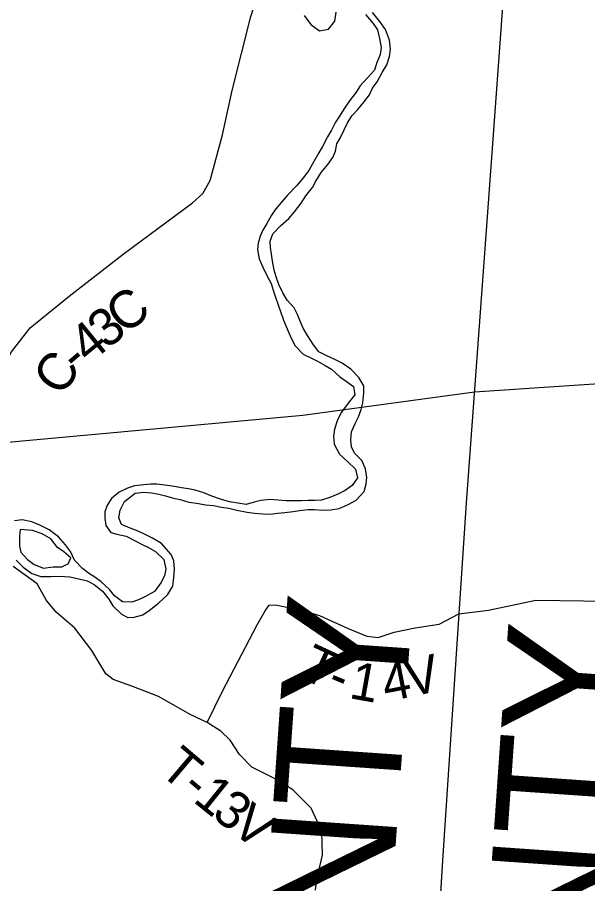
# Model space of a CAD drawing. Extents: x -15 to 405, y -40 to 87.
# Drawn here: x -14.23 to -13.367, y 18.029 to 19.341 of the extents above; entities that cross this region are included whole.
import ezdxf

# ---------------------------------------------------------------- set-up
doc = ezdxf.new("R2010")
doc.units = 0
for name, color, linetype in [('GM_P_State_Alignment', 7, 'Continuous'), ('GM_P_State_Location', 7, 'Continuous'), ('GM_X_Minor_Lake', 7, 'Continuous'), ('GM_X_Minor_River', 7, 'Continuous'), ('GM_X_State_Location', 7, 'Continuous'), ('GM_X_State_Route', 7, 'Continuous'), ('GM_X_Township_Road', 7, 'Continuous'), ('GM_X_Township_Text', 7, 'Continuous')]:
    doc.layers.add(name, color=color, linetype=linetype)

msp = doc.modelspace()

# ---------------------------------------------------------------- linework, layer by layer
at = {"layer": 'GM_P_State_Location'}
for points in [[(-13.7788, 18.0194), (-13.7766, 18.0361), (-13.7684, 18.0721), (-13.7693, 18.1085), (-13.7853, 18.1434), (-13.8131, 18.1714), (-13.8397, 18.188), (-13.8754, 18.2057), (-13.8936, 18.2246), (-13.9081, 18.2462), (-13.9222, 18.2598), (-13.9427, 18.273), (-13.9677, 18.2847), (-14.0163, 18.3127), (-14.0566, 18.3281), (-14.085, 18.3383), (-14.096, 18.3466), (-14.1174, 18.3822), (-14.1429, 18.4158), (-14.1714, 18.44), (-14.1862, 18.4578), (-14.2003, 18.4832), (-14.2364, 18.5093)], [(-13.9427, 18.273), (-13.9197, 18.3205), (-13.867, 18.4211), (-13.8549, 18.4423), (-13.8489, 18.4507), (-13.8394, 18.4515), (-13.7981, 18.4425), (-13.7726, 18.435), (-13.7294, 18.4153), (-13.7009, 18.4037), (-13.6838, 18.4018), (-13.6596, 18.4098), (-13.6278, 18.4167), (-13.5918, 18.4218), (-13.5618, 18.4375)], [(-13.5618, 18.4375), (-13.5169, 18.4433), (-13.4451, 18.4585), (-13.3369, 18.4567), (-13.3092, 18.4396), (-13.2606, 18.4336), (-13.1914, 18.4283), (-13.1128, 18.4348), (-13.0741, 18.4401)]]:
    msp.add_lwpolyline(points, dxfattribs=at)
at = {"layer": 'GM_X_State_Location'}
for points in [[(-13.5383, 18.7737), (-13.2664, 18.7922), (-13.2356, 18.7961), (-13.1291, 18.8095), (-13.0589, 18.8305), (-13.0032, 18.859), (-12.9589, 18.8925), (-12.8767, 18.9621), (-12.6986, 19.1192), (-12.6289, 19.1736), (-12.558, 19.2234), (-12.2933, 19.3861)], [(-15.0623, 18.6025), (-15.0471, 18.6112), (-14.9556, 18.6354), (-14.8869, 18.6393), (-14.707, 18.6557), (-14.4391, 18.6802), (-14.2674, 18.6958), (-13.7979, 18.7385), (-13.5383, 18.7737)]]:
    msp.add_lwpolyline(points, dxfattribs=at)
at = {"layer": 'GM_X_State_Route'}
for p, q in [((-13.4934, 19.3859), (-13.5188, 19.0388)), ((-13.5188, 19.0388), (-13.5506, 18.6057)), ((-13.5506, 18.6057), (-13.5866, 18.0641)), ((-13.5866, 18.0641), (-13.6254, 17.4098))]:
    msp.add_line(p, q, dxfattribs=at)
at = {"layer": 'GM_X_Township_Road'}
for points in [[(-13.7029, 19.3456), (-13.6916, 19.332), (-13.6851, 19.3221), (-13.6817, 19.3092), (-13.6794, 19.2955), (-13.681, 19.2849), (-13.6863, 19.2712), (-13.6897, 19.261), (-13.7008, 19.2492), (-13.711, 19.2371), (-13.7171, 19.2276), (-13.7274, 19.2147), (-13.7361, 19.2022), (-13.7426, 19.1916), (-13.7487, 19.1821), (-13.7548, 19.1704), (-13.7605, 19.1601), (-13.7681, 19.1453), (-13.7738, 19.1358), (-13.7814, 19.1229), (-13.789, 19.1093), (-13.7974, 19.0979), (-13.8069, 19.0862), (-13.8213, 19.0717), (-13.8304, 19.0611), (-13.8388, 19.0509), (-13.8456, 19.0414), (-13.8525, 19.0289), (-13.8586, 19.019), (-13.8624, 19.0095), (-13.8654, 18.9989), (-13.8666, 18.9894), (-13.8639, 18.9754), (-13.8583, 18.9629), (-13.8518, 18.9492), (-13.8461, 18.9378), (-13.8427, 18.928), (-13.8389, 18.9158), (-13.8355, 18.9059), (-13.8317, 18.8957), (-13.8272, 18.8824), (-13.8219, 18.8691), (-13.8158, 18.8551), (-13.8098, 18.8437), (-13.7976, 18.8312), (-13.7847, 18.8251), (-13.7749, 18.8201), (-13.7639, 18.8137), (-13.7544, 18.8084), (-13.7426, 18.797), (-13.7305, 18.7886), (-13.721, 18.7818), (-13.7191, 18.7696), (-13.7294, 18.7567), (-13.7393, 18.7431), (-13.7453, 18.7313), (-13.7499, 18.7173), (-13.7514, 18.7067), (-13.7507, 18.6945), (-13.7424, 18.6797), (-13.7298, 18.6679), (-13.7181, 18.6569), (-13.7154, 18.6436), (-13.7234, 18.6323), (-13.7337, 18.6247), (-13.7451, 18.619), (-13.7572, 18.6141), (-13.7698, 18.6099), (-13.78, 18.6095), (-13.7899, 18.6092), (-13.8001, 18.6088), (-13.8233, 18.6088), (-13.8351, 18.6096), (-13.8476, 18.6107), (-13.8613, 18.6092), (-13.8715, 18.6069), (-13.8837, 18.6035), (-13.8962, 18.6051), (-13.9091, 18.6073), (-13.9224, 18.6115), (-13.9357, 18.6161), (-13.9478, 18.621)], [(-13.9209, 18.5994), (-13.9099, 18.5975), (-13.8977, 18.5948), (-13.8822, 18.5918), (-13.8712, 18.5902), (-13.8583, 18.5891), (-13.8473, 18.5887), (-13.8362, 18.5902), (-13.8252, 18.591), (-13.8127, 18.5925), (-13.8028, 18.5944), (-13.7899, 18.5955), (-13.7804, 18.5955), (-13.7675, 18.5947), (-13.7557, 18.5951), (-13.7428, 18.5974), (-13.7295, 18.6034), (-13.717, 18.6099), (-13.7052, 18.6231), (-13.7022, 18.6345), (-13.701, 18.6444), (-13.7029, 18.6573), (-13.7086, 18.6698), (-13.7196, 18.6812), (-13.7245, 18.6907), (-13.7252, 18.7013), (-13.7241, 18.7131), (-13.7188, 18.726), (-13.7138, 18.7362), (-13.7096, 18.7472), (-13.7073, 18.7575), (-13.7054, 18.7726), (-13.7058, 18.7829), (-13.7134, 18.7958), (-13.7251, 18.8083), (-13.7384, 18.8171), (-13.7494, 18.8231), (-13.7616, 18.8285), (-13.7737, 18.8346), (-13.7817, 18.8452), (-13.7908, 18.8592), (-13.7972, 18.8702), (-13.8018, 18.8809), (-13.8059, 18.8911), (-13.8109, 18.901), (-13.8215, 18.9128), (-13.8283, 18.9238), (-13.8344, 18.9363), (-13.8385, 18.9481), (-13.8412, 18.9583), (-13.8438, 18.9716), (-13.8453, 18.9826), (-13.8468, 18.9925), (-13.8472, 19.0019), (-13.8434, 19.013), (-13.8316, 19.0255), (-13.8194, 19.0365), (-13.8107, 19.0463), (-13.8004, 19.0596), (-13.7932, 19.0706), (-13.7833, 19.0835), (-13.7784, 19.093), (-13.77, 19.1062), (-13.7601, 19.1184), (-13.7525, 19.1286), (-13.7487, 19.1385), (-13.7464, 19.1495), (-13.7407, 19.1593), (-13.7354, 19.1707), (-13.7308, 19.1802), (-13.724, 19.192), (-13.7149, 19.2014), (-13.7054, 19.2124), (-13.697, 19.2238), (-13.6924, 19.2337), (-13.6856, 19.2435), (-13.678, 19.2576), (-13.6707, 19.269), (-13.6665, 19.2819), (-13.6654, 19.2929), (-13.6665, 19.3065), (-13.673, 19.3225), (-13.6813, 19.335), (-13.6923, 19.3483)], [(-13.796, 19.3438), (-13.7857, 19.3301), (-13.7728, 19.3206), (-13.7592, 19.3233), (-13.7496, 19.3354), (-13.7474, 19.3491)], [(-13.9478, 18.621), (-13.9611, 18.6252), (-13.971, 18.6271), (-13.9816, 18.6283), (-13.9953, 18.6313), (-14.0067, 18.6328), (-14.0188, 18.634), (-14.0287, 18.634), (-14.0386, 18.6332), (-14.053, 18.6314), (-14.0633, 18.628), (-14.0758, 18.6219), (-14.0876, 18.6124), (-14.0944, 18.6022), (-14.0975, 18.5923), (-14.0979, 18.5824), (-14.0964, 18.5714), (-14.0888, 18.5608), (-14.0793, 18.5585), (-14.0656, 18.5551), (-14.0508, 18.5475), (-14.0413, 18.5429), (-14.0315, 18.538), (-14.0208, 18.5319), (-14.0083, 18.5198), (-14.0053, 18.5053), (-14.0072, 18.4955), (-14.0129, 18.4845), (-14.0224, 18.4716), (-14.0372, 18.4632), (-14.0467, 18.4587), (-14.0566, 18.4553), (-14.071, 18.4557), (-14.0832, 18.4648), (-14.0908, 18.4747), (-14.1033, 18.4864), (-14.1128, 18.4933), (-14.1223, 18.4994), (-14.1317, 18.5066), (-14.1435, 18.5191), (-14.1496, 18.532), (-14.1571, 18.5423), (-14.1678, 18.5544), (-14.1822, 18.565), (-14.1962, 18.5719), (-14.2084, 18.5768), (-14.2228, 18.5803), (-14.2346, 18.5787)], [(-14.232, 18.5188), (-14.2214, 18.5082), (-14.2081, 18.499), (-14.1948, 18.4941), (-14.1796, 18.4941), (-14.1667, 18.4945), (-14.1507, 18.4937), (-14.139, 18.4914), (-14.1245, 18.4876), (-14.1139, 18.4823), (-14.1014, 18.472), (-14.0919, 18.4599), (-14.0855, 18.45), (-14.0726, 18.4371), (-14.0627, 18.4321), (-14.0532, 18.4325), (-14.0403, 18.4363), (-14.0308, 18.4427), (-14.0164, 18.4537), (-14.0027, 18.4666), (-13.9947, 18.4795), (-13.9935, 18.4928), (-13.9924, 18.5053), (-13.9935, 18.5182), (-13.9973, 18.5277), (-14.0117, 18.544), (-14.0258, 18.5524), (-14.0379, 18.5585), (-14.0497, 18.5638), (-14.0595, 18.5672), (-14.0724, 18.5729), (-14.0766, 18.5832), (-14.0747, 18.5949), (-14.0678, 18.6078), (-14.0519, 18.6207), (-14.039, 18.6222), (-14.0272, 18.6211), (-14.0162, 18.6188), (-14.0059, 18.6165), (-13.9938, 18.6127), (-13.9839, 18.6108), (-13.9703, 18.6066), (-13.9589, 18.6051), (-13.9448, 18.6028), (-13.9334, 18.6017), (-13.9209, 18.5994)], [(-14.226, 18.5655), (-14.2271, 18.5552), (-14.2271, 18.5404), (-14.2248, 18.531), (-14.2149, 18.52), (-14.2047, 18.5124), (-14.1907, 18.5067), (-14.1759, 18.509), (-14.163, 18.5091), (-14.1579, 18.5112)], [(-14.1579, 18.5112), (-14.1532, 18.5132), (-14.1494, 18.5227), (-14.16, 18.5314), (-14.1695, 18.5382), (-14.1793, 18.5511), (-14.1926, 18.5587), (-14.207, 18.564), (-14.226, 18.5655)]]:
    msp.add_lwpolyline(points, dxfattribs=at)
at = {"layer": 'GM_X_Township_Text'}
msp.add_lwpolyline([(-14.2419, 18.8287), (-14.239, 18.8345), (-14.2107, 18.871), (-14.1518, 18.9189), (-14.0701, 18.9824), (-13.965, 19.0604), (-13.9495, 19.0744), (-13.9382, 19.0942), (-13.9195, 19.1629), (-13.9049, 19.2304), (-13.8769, 19.3423), (-13.8653, 19.3791), (-13.8536, 19.4052), (-13.8453, 19.4174), (-13.8366, 19.4269)], dxfattribs=at)

# ---------------------------------------------------------------- texts
at = {"layer": 'GM_P_State_Alignment'}
for s, p in [('VINTON  COUNTY', (-13.7821, 16.2965)), ('MEIGS  COUNTY', (-13.4382, 16.3941))]:
    msp.add_text(s, height=0.189394, rotation=86.0177, dxfattribs=at).set_placement(p)
at = {"layer": 'GM_X_Minor_Lake'}
for s, rotation, p in [('C', 38.5172, (-14.0675, 18.8591)), ('3', 38.6687, (-14.0948, 18.8373)), ('4', 39.1979, (-14.1218, 18.8152)), ('C', 54.7336, (-14.1638, 18.765)), ('-', 40.2973, (-14.1394, 18.8003))]:
    msp.add_text(s, height=0.0568, rotation=rotation, dxfattribs=at).set_placement(p)
at = {"layer": 'GM_X_Minor_River'}
for s, rotation, p in [('T', 335.0336, (-13.8048, 18.342)), ('V', 12.3806, (-13.6365, 18.3113)), ('1', 349.8632, (-13.7295, 18.3103)), ('4', 11.0329, (-13.6723, 18.3043)), ('-', 337.375, (-13.764, 18.323)), ('T', 319.6479, (-14.0173, 18.1977)), ('-', 320.144, (-13.9845, 18.1698)), ('1', 321.137, (-13.9658, 18.1542)), ('3', 322.0707, (-13.9377, 18.1316)), ('V', 323.3424, (-13.909, 18.1093))]:
    msp.add_text(s, height=0.0568, rotation=rotation, dxfattribs=at).set_placement(p)

doc.saveas('drawing.dxf')
